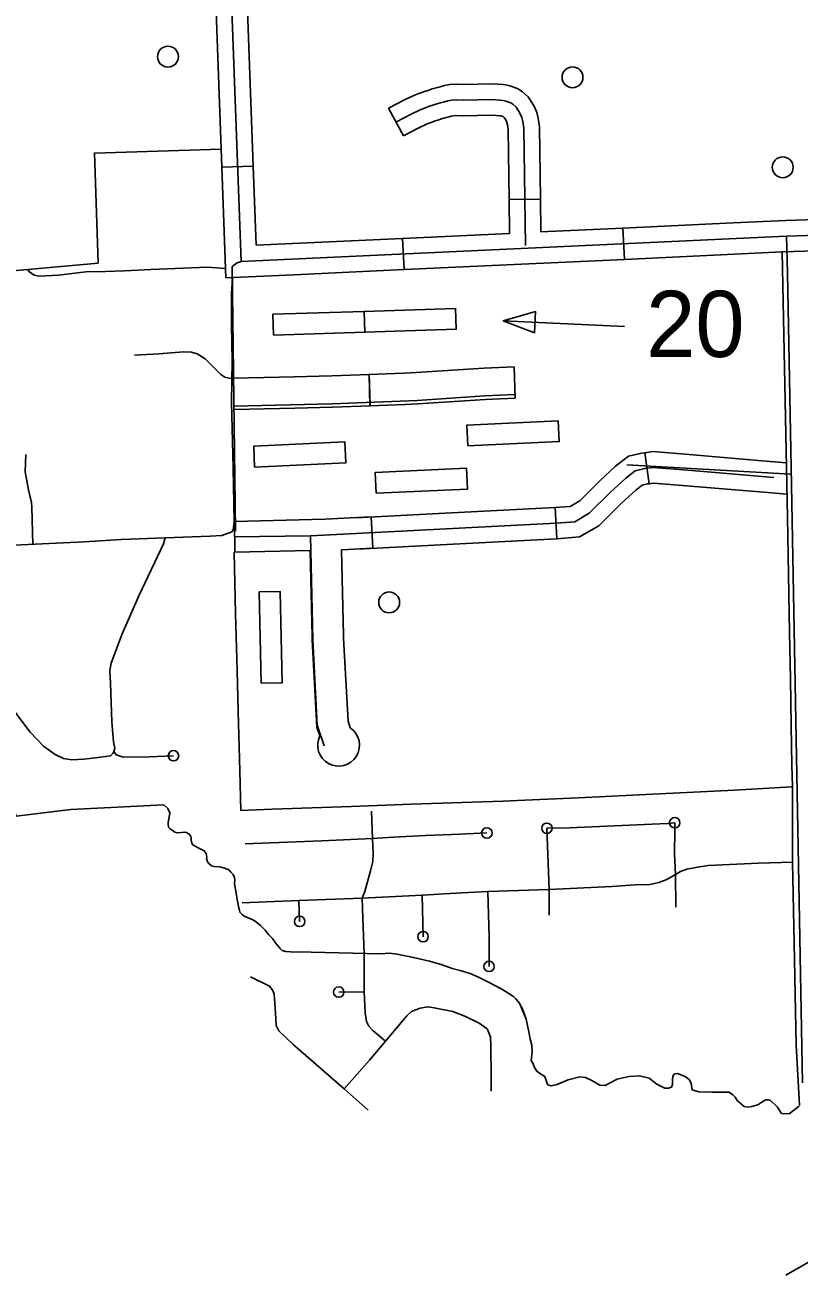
# Model space of a CAD drawing. Extents: x 309348 to 309445, y 336383 to 336484.
# Drawn here: x 309353.475 to 309354.217, y 336402.009 to 336403.201 of the extents above; entities that cross this region are included whole.
import ezdxf

# ---------------------------------------------------------------- set-up
doc = ezdxf.new("R2010")
doc.units = 0
doc.layers.add('R_Annotation', color=7, linetype='Continuous')

msp = doc.modelspace()

# ---------------------------------------------------------------- linework, layer by layer
at = {"layer": 'R_Annotation'}
for p, q in [((309353.8376, 336403.0943), (309353.8235, 336403.1208)), ((309353.6638, 336403.0643), (309353.6938, 336403.0654)), ((309353.969, 336403.0338), (309353.939, 336403.0334)), ((309353.8369, 336402.9962), (309353.8383, 336402.9663)), ((309354.0493, 336402.9761), (309354.0479, 336403.0061)), ((309353.8049, 336402.8658), (309353.8056, 336402.8358)), ((309353.8057, 336402.8363), (309353.805, 336402.8663)), ((309353.9447, 336402.8431), (309353.9436, 336402.8731)), ((309353.8058, 336402.8359), (309353.8057, 336402.8363)), ((309354.0729, 336402.7612), (309354.069, 336402.7909)), ((309353.9831, 336402.7384), (309353.9846, 336402.7084)), ((309353.8068, 336402.7295), (309353.7867, 336402.7285)), ((309353.8083, 336402.6996), (309353.8068, 336402.7295)), ((309353.7785, 336402.698), (309353.8083, 336402.6996)), ((309353.7485, 336402.6971), (309353.7503, 336402.6152)), ((309353.7803, 336402.6159), (309353.7785, 336402.698))]:
    msp.add_line(p, q, dxfattribs=at)
for points in [[(309353.6625, 336403.508), (309353.6822, 336402.9741)], [(309353.6561, 336403.2754), (309353.6599, 336403.1698)], [(309353.6899, 336403.1709), (309353.6861, 336403.2765)], [(309353.6599, 336403.1698), (309353.6638, 336403.0643)], [(309353.6938, 336403.0654), (309353.6899, 336403.1709)], [(309353.8235, 336403.1208), (309353.8386, 336403.1288), (309353.8478, 336403.1331), (309353.8525, 336403.135), (309353.8578, 336403.137), (309353.8613, 336403.138), (309353.8651, 336403.1393), (309353.8691, 336403.1405), (309353.8729, 336403.1415), (309353.877, 336403.1428), (309353.8822, 336403.1435), (309353.8881, 336403.1439), (309353.8952, 336403.1435), (309353.9231, 336403.1443), (309353.9331, 336403.1435)], [(309353.9331, 336403.1435), (309353.9357, 336403.1432), (309353.9396, 336403.1422), (309353.9426, 336403.1413), (309353.9475, 336403.1394), (309353.9518, 336403.1365), (309353.957, 336403.1317), (309353.9607, 336403.1264), (309353.9631, 336403.1222), (309353.9653, 336403.1169), (309353.9668, 336403.1115), (309353.9681, 336403.103), (309353.969, 336403.0338)], [(309353.8305, 336403.1075), (309353.8452, 336403.1153), (309353.8538, 336403.1193), (309353.8579, 336403.121), (309353.8626, 336403.1227), (309353.8659, 336403.1237), (309353.8696, 336403.125), (309353.8732, 336403.126), (309353.8771, 336403.1271), (309353.8803, 336403.1281), (309353.8836, 336403.1285), (309353.8882, 336403.1288), (309353.8951, 336403.1285), (309353.9226, 336403.1293), (309353.9331, 336403.1284), (309353.9356, 336403.1277), (309353.9378, 336403.1271), (309353.9405, 336403.1261), (309353.9424, 336403.1248), (309353.9456, 336403.1218), (309353.948, 336403.1183), (309353.9496, 336403.1156), (309353.951, 336403.1121), (309353.9521, 336403.1083), (309353.9531, 336403.1018), (309353.9546, 336402.9894)], [(309353.8376, 336403.0943), (309353.8519, 336403.1019), (309353.8598, 336403.1056), (309353.8633, 336403.107), (309353.8674, 336403.1085), (309353.8705, 336403.1095), (309353.8742, 336403.1107), (309353.8773, 336403.1116), (309353.8814, 336403.1127), (309353.8835, 336403.1134), (309353.8851, 336403.1136), (309353.8883, 336403.1138), (309353.8949, 336403.1135), (309353.9222, 336403.1143), (309353.9305, 336403.1136)], [(309353.9305, 336403.1136), (309353.9306, 336403.1136), (309353.9316, 336403.1133), (309353.933, 336403.1129), (309353.9332, 336403.1128), (309353.9342, 336403.1119), (309353.9354, 336403.1102), (309353.9361, 336403.109), (309353.9368, 336403.1072), (309353.9374, 336403.1051), (309353.9381, 336403.1005), (309353.939, 336403.0334)], [(309353.5454, 336402.9725), (309353.544, 336403.0111), (309353.5417, 336403.0779), (309353.6632, 336403.0816)], [(309353.6638, 336403.0643), (309353.6677, 336402.9583)], [(309353.6938, 336403.0654), (309353.6966, 336402.9897)], [(309353.939, 336403.0334), (309353.9394, 336403.001)], [(309353.9694, 336403.0024), (309353.969, 336403.0338)], [(309354.8953, 336403.0225), (309354.473, 336403.009), (309354.2436, 336402.9997), (309354.2045, 336402.9984), (309353.6822, 336402.974), (309353.6786, 336402.9728), (309353.6736, 336402.9692)], [(309354.1534, 336403.0111), (309354.0479, 336403.0061)], [(309354.2591, 336403.0153), (309354.2431, 336403.0147), (309354.2039, 336403.0134), (309354.1534, 336403.0111)], [(309353.8369, 336402.9962), (309353.7314, 336402.9913)], [(309353.9394, 336403.001), (309353.8369, 336402.9962)], [(309354.0479, 336403.0061), (309353.9694, 336403.0024)], [(309354.2055, 336402.9633), (309354.2045, 336402.9984)], [(309353.7314, 336402.9913), (309353.6966, 336402.9897)], [(309354.2603, 336402.9853), (309354.2442, 336402.9847), (309354.2005, 336402.9833)], [(309353.5454, 336402.9725), (309353.4638, 336402.9652), (309353.3715, 336402.9615), (309353.2371, 336402.956), (309353.1582, 336402.9528), (309352.9919, 336402.946), (309352.8913, 336402.942)], [(309353.9438, 336402.9712), (309354.0493, 336402.9761)], [(309354.1548, 336402.9811), (309354.0493, 336402.9761)], [(309354.2005, 336402.9832), (309354.1548, 336402.9811)], [(309354.2005, 336402.9833), (309354.2054, 336402.7293), (309354.2064, 336402.6742), (309354.2075, 336402.6182), (309354.2082, 336402.5747), (309354.209, 336402.5297), (309354.2097, 336402.4917), (309354.2101, 336402.4708)], [(309353.4776, 336402.9664), (309353.4796, 336402.9641), (309353.484, 336402.961), (309353.4886, 336402.9601), (309353.5074, 336402.961), (309353.5335, 336402.964), (309353.5523, 336402.9645)], [(309353.5523, 336402.9645), (309353.5705, 336402.965), (309353.5957, 336402.9663), (309353.65, 336402.9685), (309353.6674, 336402.9674)], [(309353.7328, 336402.9613), (309353.6677, 336402.9583)], [(309353.6736, 336402.9692), (309353.6768, 336402.7157)], [(309353.8383, 336402.9663), (309353.7328, 336402.9613)], [(309353.8383, 336402.9663), (309353.9438, 336402.9712)], [(309354.2095, 336402.743), (309354.2055, 336402.9633)], [(309353.6741, 336402.9586), (309353.673, 336402.9434), (309353.6732, 336402.9132), (309353.6738, 336402.879), (309353.6732, 336402.8391), (309353.6746, 336402.7766), (309353.6757, 336402.7246), (309353.6746, 336402.7171), (309353.6733, 336402.715), (309353.6637, 336402.7116), (309353.6525, 336402.7111), (309353.6096, 336402.7092)], [(309354.0495, 336402.9119), (309353.9332, 336402.9172)], [(309353.5801, 336402.8843), (309353.6034, 336402.8855), (309353.627, 336402.8876), (309353.6348, 336402.8872), (309353.6402, 336402.8857), (309353.6478, 336402.8809), (309353.6629, 336402.8658), (309353.6666, 336402.8633), (309353.6708, 336402.8622), (309353.6735, 336402.8621)], [(309353.8051, 336402.8659), (309353.769, 336402.8645), (309353.7329, 336402.8636)], [(309353.8381, 336402.8671), (309353.8049, 336402.8658)], [(309353.9436, 336402.8731), (309353.9148, 336402.872), (309353.8499, 336402.8676), (309353.8381, 336402.8671)], [(309353.7329, 336402.8636), (309353.6749, 336402.8623)], [(309353.9443, 336402.8465), (309353.9157, 336402.8454), (309353.8508, 336402.841), (309353.7695, 336402.8377), (309353.6753, 336402.8355)], [(309353.8393, 336402.8372), (309353.8515, 336402.8376), (309353.9163, 336402.842), (309353.9447, 336402.8431)], [(309353.6756, 336402.8323), (309353.7336, 336402.8336)], [(309353.7336, 336402.8336), (309353.7699, 336402.8345), (309353.8058, 336402.8359)], [(309353.8056, 336402.8358), (309353.8393, 336402.8372)], [(309353.4827, 336402.7031), (309353.4818, 336402.7387), (309353.4815, 336402.7431), (309353.4806, 336402.7474), (309353.4804, 336402.7483), (309353.4803, 336402.7483), (309353.4786, 336402.7554), (309353.4774, 336402.7625), (309353.4754, 336402.7727), (309353.476, 336402.7892)], [(309353.9826, 336402.7384), (309353.9972, 336402.7395), (309354.0065, 336402.7449), (309354.0257, 336402.7641), (309354.0409, 336402.7781), (309354.0531, 336402.7875), (309354.066, 336402.7905), (309354.069, 336402.7909)], [(309354.069, 336402.7909), (309354.0764, 336402.7919), (309354.1113, 336402.7891), (309354.1775, 336402.7835)], [(309354.1775, 336402.7835), (309354.2044, 336402.7812)], [(309353.9838, 336402.7234), (309354.0018, 336402.7248), (309354.0157, 336402.7329), (309354.0361, 336402.7532), (309354.0505, 336402.7666), (309354.0596, 336402.7736), (309354.0688, 336402.7757), (309354.0768, 336402.7768), (309354.11, 336402.7741), (309354.1925, 336402.7672)], [(309354.0515, 336402.7793), (309354.2085, 336402.7703)], [(309353.985, 336402.7084), (309354.0063, 336402.7102), (309354.0249, 336402.7209), (309354.0465, 336402.7424), (309354.0602, 336402.7551), (309354.0662, 336402.7597), (309354.0715, 336402.761), (309354.0729, 336402.7612)], [(309354.0729, 336402.7612), (309354.0772, 336402.7617), (309354.1088, 336402.7592), (309354.1749, 336402.7536)], [(309354.1749, 336402.7536), (309354.205, 336402.7511)], [(309353.9831, 336402.7384), (309353.8776, 336402.733)], [(309354.2198, 336402.1872), (309354.2095, 336402.743)], [(309353.9838, 336402.7234), (309353.7486, 336402.7113), (309353.6757, 336402.7102)], [(309353.7867, 336402.7285), (309353.7627, 336402.7273), (309353.6758, 336402.7249)], [(309353.6758, 336402.7249), (309353.6763, 336402.6955), (309353.7485, 336402.6971)], [(309353.8776, 336402.733), (309353.7921, 336402.7286)], [(309353.7618, 336402.5101), (309353.7552, 336402.5299), (309353.7508, 336402.6113), (309353.7486, 336402.7113)], [(309353.1425, 336402.6873), (309353.2177, 336402.6905), (309353.2759, 336402.6936), (309353.348, 336402.6967), (309353.3729, 336402.6973), (309353.431, 336402.7007), (309353.5321, 336402.7054), (309353.5675, 336402.7076), (309353.6096, 336402.7092)], [(309353.4638, 336402.5452), (309353.4804, 336402.5231), (309353.4929, 336402.5097), (309353.5042, 336402.5018), (309353.5121, 336402.4981), (309353.52, 336402.4968), (309353.5317, 336402.4972), (309353.5429, 336402.4985), (309353.5571, 336402.5006), (309353.5596, 336402.5031), (309353.5604, 336402.5047), (309353.5612, 336402.5077), (309353.56, 336402.5139), (309353.5583, 336402.5331), (309353.5571, 336402.5702), (309353.5567, 336402.5822), (309353.5579, 336402.5893), (309353.5683, 336402.6173), (309353.5846, 336402.6543), (309353.6079, 336402.7035), (309353.6096, 336402.7092)], [(309353.8791, 336402.703), (309353.7937, 336402.6986)], [(309353.9846, 336402.7084), (309353.8791, 336402.703)], [(309354.2094, 336402.4707), (309354.1547, 336402.4677), (309354.083, 336402.4641), (309354.0054, 336402.4604), (309353.9538, 336402.458), (309353.9331, 336402.4572), (309353.8451, 336402.4541), (309353.788, 336402.4521), (309353.7119, 336402.4494), (309353.6819, 336402.4483), (309353.6809, 336402.486), (309353.6794, 336402.5431), (309353.6784, 336402.5822), (309353.677, 336402.6364), (309353.6755, 336402.6955)], [(309353.7503, 336402.6152), (309353.7504, 336402.6117), (309353.7549, 336402.528), (309353.7577, 336402.5196)], [(309353.7868, 336402.5273), (309353.7847, 336402.5337), (309353.7804, 336402.6128), (309353.7803, 336402.6159)], [(309353.6175, 336402.5006), (309353.5942, 336402.4997), (309353.5692, 336402.4993), (309353.5625, 336402.5014), (309353.5604, 336402.5047)], [(309353.4353, 336402.4813), (309353.4378, 336402.4806), (309353.4402, 336402.4803), (309353.442, 336402.4796), (309353.4464, 336402.4789), (309353.4481, 336402.478), (309353.4509, 336402.4737), (309353.4538, 336402.4698), (309353.4577, 336402.4638), (309353.4597, 336402.4588), (309353.4621, 336402.4543), (309353.4633, 336402.451), (309353.4645, 336402.4488), (309353.4648, 336402.4476), (309353.4661, 336402.4449), (309353.4663, 336402.4445), (309353.467, 336402.4427), (309353.5192, 336402.4492)], [(309354.2101, 336402.4708), (309354.2104, 336402.3988), (309354.2118, 336402.3215), (309354.2139, 336402.2232), (309354.217, 336402.1654)], [(309353.5192, 336402.4492), (309353.6082, 336402.4535), (309353.612, 336402.45), (309353.6141, 336402.4458), (309353.6131, 336402.4399), (309353.6123, 336402.4369), (309353.6124, 336402.4347), (309353.6128, 336402.4321), (309353.6143, 336402.4305), (309353.6161, 336402.4294), (309353.6189, 336402.4274), (309353.6211, 336402.4267), (309353.6253, 336402.4272), (309353.6283, 336402.4274), (309353.6301, 336402.4271), (309353.632, 336402.4259), (309353.6332, 336402.4247), (309353.6342, 336402.4231), (309353.6344, 336402.4219), (309353.6345, 336402.4197), (309353.635, 336402.4167), (309353.636, 336402.4151), (309353.6405, 336402.4126), (309353.6449, 336402.4105), (309353.6469, 336402.4095), (309353.6488, 336402.4068), (309353.6493, 336402.4036), (309353.6495, 336402.4024), (309353.6491, 336402.402), (309353.6502, 336402.399), (309353.6512, 336402.3974), (309353.654, 336402.395), (309353.6565, 336402.3945), (309353.6613, 336402.3942), (309353.6631, 336402.394), (309353.6655, 336402.3933), (309353.6699, 336402.3916), (309353.6711, 336402.3906), (309353.6724, 336402.389), (309353.6746, 336402.3868), (309353.6759, 336402.384), (309353.6761, 336402.3812), (309353.676, 336402.3784), (309353.6781, 336402.3648), (309353.6799, 336402.3562), (309353.6806, 336402.3528), (309353.681, 336402.3508), (309353.6833, 336402.3484), (309353.6853, 336402.3469), (309353.6889, 336402.3452), (309353.6928, 336402.3436), (309353.6956, 336402.3421), (309353.6974, 336402.3407), (309353.7007, 336402.338), (309353.7031, 336402.3358), (309353.7054, 336402.3335), (309353.7087, 336402.3291), (309353.7122, 336402.3254), (309353.7144, 336402.3224), (309353.7159, 336402.3204), (309353.7198, 336402.3161), (309353.7216, 336402.3141), (309353.725, 336402.3132), (309353.7297, 336402.3127), (309353.7325, 336402.3125), (309353.7359, 336402.3128), (309353.8157, 336402.3109), (309353.8245, 336402.3115), (309353.8317, 336402.3105), (309353.8379, 336402.3092), (309353.8444, 336402.3079), (309353.8516, 336402.3065), (309353.8625, 336402.3037), (309353.8747, 336402.3003), (309353.8844, 336402.2969), (309353.8919, 336402.2949), (309353.9015, 336402.2921), (309353.9096, 336402.2884), (309353.9191, 336402.2838), (309353.9258, 336402.2801), (309353.9312, 336402.2774), (309353.9377, 336402.2736), (309353.9408, 336402.2714), (309353.943, 336402.2701), (309353.9453, 336402.2677), (309353.9488, 336402.2636), (309353.9553, 336402.2483), (309353.9512, 336402.2596), (309353.9515, 336402.2588)], [(309353.807, 336402.4475), (309353.808, 336402.4214), (309353.8088, 336402.4071), (309353.8084, 336402.3994), (309353.8062, 336402.3905), (309353.8008, 336402.3707), (309353.7983, 336402.3641), (309353.7987, 336402.3451), (309353.8, 336402.3111), (309353.8002, 336402.2744), (309353.801, 336402.2544), (309353.8022, 336402.2459), (309353.8044, 336402.2417), (309353.8086, 336402.237), (309353.8206, 336402.2273)], [(309353.9773, 336402.3726), (309353.9751, 336402.4311), (309353.9967, 336402.4314), (309354.0755, 336402.4352), (309354.0912, 336402.4356), (309354.0975, 336402.4364), (309354.0977, 336402.4291), (309354.0973, 336402.4071), (309354.0983, 336402.3869)], [(309353.808, 336402.4214), (309353.8283, 336402.4226), (309353.8587, 336402.4241), (309353.8921, 336402.4255), (309353.9176, 336402.4266)], [(309353.6862, 336402.4162), (309353.7592, 336402.419), (309353.808, 336402.4214)], [(309354.2104, 336402.3988), (309354.1777, 336402.3976), (309354.1296, 336402.3954), (309354.1195, 336402.394), (309354.1092, 336402.3918), (309354.1029, 336402.3897), (309354.0983, 336402.3869), (309354.09, 336402.3821), (309354.0823, 336402.3792), (309354.074, 336402.3774), (309354.0593, 336402.377), (309354.0373, 336402.3754), (309353.9773, 336402.3726), (309353.9185, 336402.3707), (309353.8878, 336402.3689), (309353.8557, 336402.3669), (309353.7983, 336402.3641), (309353.7375, 336402.3619), (309353.6832, 336402.3598)], [(309354.0985, 336402.3554), (309354.0983, 336402.3869)], [(309353.8557, 336402.3669), (309353.8565, 336402.3271)], [(309353.9185, 336402.3707), (309353.9199, 336402.3267), (309353.9197, 336402.2988)], [(309353.9771, 336402.3479), (309353.9773, 336402.3726)], [(309353.7375, 336402.3619), (309353.7383, 336402.3419)], [(309353.8038, 336402.1612), (309353.781, 336402.1816), (309353.732, 336402.224), (309353.7183, 336402.2372), (309353.7157, 336402.2421), (309353.7153, 336402.2544), (309353.7139, 336402.2721), (309353.7126, 336402.2756), (309353.7095, 336402.28), (309353.6914, 336402.2888)], [(309353.8002, 336402.2744), (309353.7757, 336402.2742)], [(309353.781, 336402.1816), (309353.8052, 336402.209), (309353.8206, 336402.2273), (309353.841, 336402.2513), (309353.8455, 336402.2556), (309353.8538, 336402.2588), (309353.861, 336402.26), (309353.8672, 336402.259), (309353.885, 336402.2556), (309353.8965, 336402.251), (309353.9101, 336402.2443), (309353.9178, 336402.239), (309353.9212, 336402.2313), (309353.9214, 336402.2233), (309353.9217, 336402.1926), (309353.9217, 336402.1794)], [(309354.2166, 336402.1649), (309354.2071, 336402.1576), (309354.1998, 336402.158), (309354.1959, 336402.1639), (309354.1891, 336402.1705), (309354.1871, 336402.1711), (309354.1846, 336402.1709), (309354.1808, 336402.1688), (309354.1771, 336402.1662), (309354.1712, 336402.1645), (309354.1675, 336402.1639), (309354.164, 336402.1646), (309354.1577, 336402.1701), (309354.1554, 336402.1737), (309354.153, 336402.1758), (309354.1497, 336402.1782), (309354.1425, 336402.1784), (309354.1331, 336402.1782), (309354.1207, 336402.1787), (309354.1143, 336402.1805), (309354.1133, 336402.1868), (309354.1113, 336402.1905), (309354.1074, 336402.1932), (309354.1, 336402.1962), (309354.0974, 336402.1958), (309354.0957, 336402.1938), (309354.0953, 336402.1903), (309354.0953, 336402.1856), (309354.0943, 336402.1831), (309354.0916, 336402.1823), (309354.0879, 336402.1821), (309354.0804, 336402.186), (309354.073, 336402.1917), (309354.0638, 336402.194), (309354.0538, 336402.1934), (309354.0424, 336402.1909), (309354.0309, 336402.1846), (309354.0256, 336402.185), (309354.018, 336402.1895), (309354.0121, 336402.1925), (309354.0066, 336402.193), (309353.9953, 336402.1901), (309353.9839, 336402.1852), (309353.9786, 336402.1844), (309353.9757, 336402.1858), (309353.9731, 336402.1932), (309353.9679, 336402.1966), (309353.9653, 336402.1983), (309353.9632, 336402.2019), (309353.9614, 336402.2067), (309353.96, 336402.2083), (309353.961, 336402.2169), (309353.9606, 336402.2232), (309353.9589, 336402.2295), (309353.9579, 336402.2361), (309353.9553, 336402.2483)], [(309354.2039, 336402.0031), (309354.3195, 336402.0692), (309354.3347, 336402.0796), (309354.3797, 336402.1158), (309354.4034, 336402.1402), (309354.4186, 336402.1539), (309354.4355, 336402.1747), (309354.4502, 336402.1973), (309354.4622, 336402.2125), (309354.4711, 336402.227)]]:
    msp.add_lwpolyline(points, dxfattribs=at)
for points in [[(309353.7133, 336402.9035), (309353.7127, 336402.9235), (309353.8002, 336402.9263), (309353.8008, 336402.9063)], [(309353.8008, 336402.9063), (309353.8002, 336402.9263), (309353.8876, 336402.9291), (309353.8883, 336402.9091)], [(309353.9633, 336402.9056), (309353.9642, 336402.926), (309353.9332, 336402.9172)], [(309353.8994, 336402.7974), (309353.8985, 336402.8174), (309353.9859, 336402.8214), (309353.9869, 336402.8015)], [(309353.6952, 336402.7771), (309353.6943, 336402.7971), (309353.7817, 336402.8012), (309353.7826, 336402.7812)], [(309353.8116, 336402.752), (309353.8107, 336402.772), (309353.8981, 336402.7761), (309353.8991, 336402.7561)], [(309353.6995, 336402.6575), (309353.7195, 336402.658), (309353.7215, 336402.5705), (309353.7015, 336402.57)]]:
    msp.add_lwpolyline(points, close=True, dxfattribs=at)
for centre, radius in [((309353.6122, 336403.1703), 0.01), ((309353.9996, 336403.1505), 0.01), ((309354.2009, 336403.0643), 0.01), ((309353.824, 336402.6475), 0.01), ((309353.6175, 336402.5006), 0.005), ((309353.9751, 336402.4311), 0.005), ((309354.0975, 336402.4364), 0.005), ((309353.9176, 336402.4266), 0.005), ((309353.7383, 336402.3419), 0.005), ((309353.8565, 336402.3273), 0.005), ((309353.9197, 336402.2988), 0.005), ((309353.7757, 336402.2742), 0.005)]:
    msp.add_circle(centre, radius, dxfattribs=at)
msp.add_arc((309353.7756, 336402.5107), 0.02, 153.4616, 56.0092, dxfattribs=at)

# ---------------------------------------------------------------- texts
msp.add_text('20', height=0.06338, dxfattribs=at).set_placement((309354.0701, 336402.8826))

doc.saveas('drawing.dxf')
